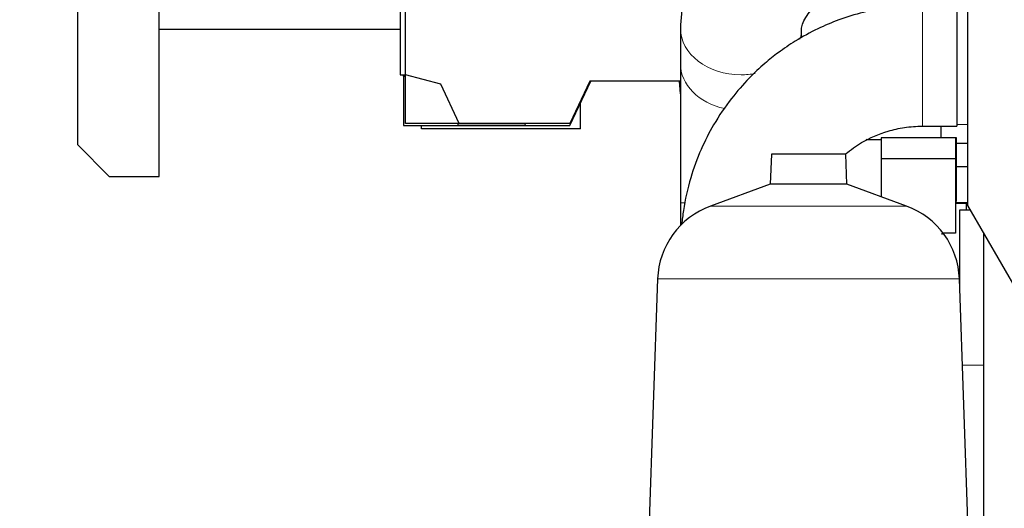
# Model space of a CAD drawing. Header units: inches. Extents: x 0 to 20790, y -12 to 14700.
# Tile 294 of 436: x 8942 to 9871, y 10072 to 10533. Entities that reach past the tile are written whole.
import ezdxf

# ---------------------------------------------------------------- set-up
doc = ezdxf.new("R2010")
doc.units = ezdxf.units.IN
doc.layers.add('1', color=7, linetype='Continuous', true_color=0xffffff)
doc.layers.add('254', color=7, linetype='Continuous', true_color=0xffffff)
doc.styles.add('latin_extended', font='simplex.shx')
doc.dimstyles.get("Standard").update_dxf_attribs({"dimtxt": 0.18, "dimasz": 0.18, "dimexe": 0.18, "dimexo": 0.0625, "dimgap": 0.09, "dimtad": 0, "dimtih": 1, "dimtoh": 1, "dimdec": 4, "dimzin": 0, "dimdsep": 46, "dimtxsty": 'Standard', "dimcen": 0.09, "dimadec": 0, "dimazin": 0, "dimtfac": 1, "dimtdec": 4, "dimtofl": 0, "dimtmove": 0, "dimatfit": 3, "dimfxl": 1, "dimtolj": 1, "dimtzin": 0, "dimarcsym": 0})

# ---------------------------------------------------------------- blocks, each defined once
blk = doc.blocks.new('_U3')
at = {"layer": '254', "color": 3, "linetype": 'Continuous', "lineweight": 13, "transparency": 16777216}
for p, q in [((8941.98, 11480.96), (8941.98, 12953.96)), ((11385.03, 10066.36), (11385.03, 12953.96)), ((9064.48, 12918.96), (11262.53, 12918.96))]:
    blk.add_line(p, q, dxfattribs=at)
at = {"layer": '254', "color": 3, "transparency": 16777216}
for points in [[(9064.48, 12939.38), (9064.48, 12898.55), (8941.98, 12918.96)], [(11262.53, 12898.55), (11262.53, 12939.38), (11385.03, 12918.96)]]:
    blk.add_solid(points, dxfattribs=at)
at = {"layer": 'Defpoints', "color": 0, "transparency": 16777216}
for p in [(11385.03, 12918.96), (8941.98, 11445.96), (11385.03, 10031.36)]:
    blk.add_point(p, dxfattribs=at)
at = {"layer": '254', "color": 2, "lineweight": 13, "transparency": 16777216, "insert": (9947.67, 13102.71), "char_height": 122.5, "attachment_point": 1, "style": 'latin_extended'}
blk.add_mtext('\\A1;2443', dxfattribs=at)

msp = doc.modelspace()

# ---------------------------------------------------------------- linework, layer by layer
at = {"layer": '1', "color": 2, "linetype": 'Continuous', "lineweight": 25}
for p, q in [((8996.478, 11354.964), (8996.478, 10414.964)), ((9073.478, 10384.964), (9073.478, 11346.964)), ((9835.978, 10737.463), (9835.978, 10357.463)), ((9300.978, 10595.56), (9300.978, 10480.913)), ((9305.978, 10480.913), (9305.978, 10594.913)), ((9825.978, 10546.613), (9825.978, 10489.463)), ((9300.984, 10523.463), (9073.486, 10523.463)), ((9565.218, 10524.551), (9565.218, 10491.12)), ((9679.518, 10515.812), (9679.518, 10524.551)), ((9825.978, 10489.463), (9825.978, 10432.313)), ((9300.978, 10480.913), (9305.978, 10480.913)), ((9303.978, 10479.413), (9303.978, 10480.914)), ((9303.978, 10480.914), (9303.978, 10432.913)), ((9305.978, 10478.877), (9303.978, 10479.413)), ((9305.978, 10434.913), (9305.978, 10480.913)), ((9339.176, 10472.018), (9305.978, 10480.913)), ((9356.478, 10434.913), (9339.176, 10472.018)), ((9479.631, 10474.913), (9460.978, 10434.913)), ((9460.978, 10432.913), (9480.563, 10474.913)), ((9565.221, 10474.913), (9479.631, 10474.913)), ((9565.219, 10462.888), (9564.166, 10474.913)), ((9470.978, 10429.913), (9470.978, 10454.358)), ((9303.978, 10432.913), (9460.978, 10432.913)), ((9356.478, 10434.913), (9305.978, 10434.913)), ((9320.978, 10429.913), (9320.978, 10432.914)), ((9470.978, 10429.913), (9320.978, 10429.913)), ((9355.978, 10432.913), (9355.098, 10434.914)), ((9417.978, 10432.913), (9355.978, 10432.913)), ((9460.978, 10434.913), (9356.478, 10434.913)), ((9418.911, 10434.914), (9417.978, 10432.913)), ((9793.478, 10432.313), (9825.978, 10432.313)), ((9810.978, 10421.463), (9810.978, 10432.313)), ((9740.362, 10420.048), (9740.637, 10419.876)), ((9740.978, 10419.663), (9754.478, 10419.663)), ((9754.478, 10421.463), (9754.478, 10401.463)), ((9824.478, 10421.463), (9754.478, 10421.463)), ((9825.478, 10421.463), (9824.478, 10421.463)), ((9824.478, 10421.463), (9824.478, 10401.463)), ((9825.478, 10361.463), (9825.478, 10421.463)), ((8996.478, 10414.964), (9026.478, 10384.964)), ((9835.978, 10415.913), (9825.478, 10415.913)), ((9650.926, 10405.988), (9649.932, 10377.512)), ((9721.031, 10405.988), (9650.926, 10405.988)), ((9722.025, 10377.512), (9721.031, 10405.988)), ((9754.478, 10401.463), (9754.478, 10365.7)), ((9824.478, 10401.463), (9754.478, 10401.463)), ((9824.478, 10401.463), (9824.478, 10331.463)), ((9825.479, 10394.463), (9835.978, 10394.463)), ((9026.478, 10384.964), (9073.478, 10384.964)), ((9649.932, 10377.512), (9593.634, 10357.021)), ((9722.025, 10377.512), (9649.932, 10377.512)), ((9778.323, 10357.021), (9722.025, 10377.512)), ((9565.218, 10360.096), (9565.218, 10338.667)), ((9824.478, 10361.463), (9825.478, 10361.463)), ((9824.478, 10360.463), (9835.978, 10360.463)), ((9835.979, 10359.463), (9824.479, 10359.463)), ((9835.98, 10359.463), (9831.979, 10359.463)), ((9834.829, 10359.463), (9834.829, 10353.313)), ((9835.978, 10357.463), (9883.978, 10274.463)), ((9828.728, 10275.502), (9828.728, 10353.313)), ((9828.728, 10353.313), (9838.379, 10353.313)), ((9824.478, 10331.463), (9812.934, 10331.463)), ((9850.978, 10331.524), (9850.978, 9924.893)), ((9543.674, 10288.257), (9535.285, 10048.034)), ((9836.672, 10048.034), (9828.283, 10288.257))]:
    msp.add_line(p, q, dxfattribs=at)
at = {"layer": '1', "color": 110, "linetype": 'Continuous', "lineweight": 13}
for p, q in [((9793.478, 10546.613), (9793.478, 10489.463)), ((9793.478, 10489.463), (9793.478, 10432.313)), ((9825.978, 10433.913), (9835.978, 10433.913)), ((9568.578, 10360.096), (9565.219, 10360.096)), ((9778.323, 10357.021), (9593.634, 10357.021)), ((9831.979, 10360.463), (9831.979, 10359.463)), ((9828.283, 10288.257), (9543.674, 10288.257)), ((9831.122, 10206.963), (9850.978, 10206.963))]:
    msp.add_line(p, q, dxfattribs=at)
at = {"layer": '1', "color": 2, "linetype": 'Continuous', "lineweight": 25}
for centre, start, end in [((9619.627, 10285.604), 110, 178), ((9752.329, 10285.604), 2, 70)]:
    msp.add_arc(centre, 76, start, end, dxfattribs=at)
at = {"layer": '1', "color": 110, "linetype": 'Continuous', "lineweight": 13}
for centre, start_param, end_param in [((9622.368, 10524.551), 0.0024544, 1.5707963), ((9622.368, 10524.551), 2.9040097, 3.1475813), ((9622.368, 10491.12), 0, 1.2971832), ((9622.368, 10524.551), 1.5707963, 1.807692)]:
    msp.add_ellipse(centre, major_axis=(-57.15, 0), ratio=0.7662195, start_param=start_param, end_param=end_param, dxfattribs=at)
at = {"layer": '1', "color": 2, "linetype": 'Continuous', "lineweight": 25}
for points, knots in [([(9793.368, 10691.613), (9780.829, 10691.639), (9757.874, 10690.421), (9726.852, 10685.675), (9702.947, 10679.525), (9686.076, 10673.691), (9674.306, 10668.818), (9664.884, 10664.411), (9655.535, 10659.524), (9644.025, 10652.737), (9630.327, 10643.292), (9614.418, 10629.892), (9599.501, 10613.882), (9586.365, 10595.483), (9575.616, 10575.088), (9567.509, 10551.09), (9565.386, 10533.728), (9565.218, 10524.451)], [0, 0, 0, 0, 0.1078979, 0.2001171, 0.2737198, 0.3282184, 0.3631445, 0.3917442, 0.4246038, 0.4617437, 0.5178802, 0.5844001, 0.6648177, 0.7345116, 0.8128259, 0.9017492, 1, 1, 1, 1]), ([(9679.518, 10524.65), (9679.565, 10526.261), (9680.509, 10529.822), (9684.154, 10536.17), (9689.752, 10543.469), (9697.619, 10550.997), (9706.928, 10557.405), (9714.32, 10561.449), (9720.797, 10564.513), (9728.727, 10567.677), (9739.391, 10571.054), (9753.327, 10574.257), (9771.737, 10576.768), (9785.562, 10577.373), (9793.368, 10577.313)], [0, 0, 0, 0, 0.123853, 0.2371916, 0.3359496, 0.4513041, 0.5360397, 0.5813122, 0.6178935, 0.6677458, 0.7238969, 0.7969399, 0.8873787, 1, 1, 1, 1]), ([(9793.478, 10546.613), (9783.551, 10546.609), (9764.79, 10545.393), (9738.313, 10540.339), (9715.227, 10533.181), (9693.774, 10524.101), (9674.712, 10513.674), (9658.186, 10502.457), (9643.624, 10490.818), (9628.607, 10476.705), (9611.985, 10457.622), (9596.733, 10435.081), (9583.853, 10409.83), (9573.931, 10382.811), (9568.59, 10358.881), (9566.787, 10344.184), (9566.383, 10339.875)], [0, 0, 0, 0, 0.0879005, 0.1676801, 0.2393358, 0.3028651, 0.3749109, 0.4325084, 0.4805864, 0.54085, 0.6158508, 0.7055797, 0.7825676, 0.8678406, 0.9613956, 1, 1, 1, 1]), ([(9565.218, 10491.02), (9565.218, 10482.882), (9565.218, 10465.034), (9565.218, 10433.033), (9565.218, 10397.336), (9565.218, 10372.737), (9565.218, 10360.096)], [0, 0, 0, 0, 0.2500355, 0.5000178, 0.7499668, 1, 1, 1, 1]), ([(9720.869, 10406.15), (9725.645, 10410.107), (9738.215, 10418.898), (9757.225, 10427.124), (9776.834, 10431.491), (9787.729, 10432.31), (9793.478, 10432.313)], [0, 0, 0, 0, 0.2364002, 0.5824966, 0.7824037, 1, 1, 1, 1])]:
    msp.add_open_spline(points, degree=3, knots=knots, dxfattribs=at)
msp.add_open_spline([(9812.004, 10330.175), (9811.997, 10330.604), (9811.989, 10331.033), (9811.982, 10331.462)], degree=3, dxfattribs=at)

# ---------------------------------------------------------------- dimensions: what is measured, and where the dimension line sits
at = {"layer": '254', "color": 2, "linetype": 'Continuous', "lineweight": 13}
dim = msp.add_linear_dim(base=(11385.031, 12918.963), p1=(8941.978, 11445.963), p2=(11385.031, 10031.356), dimstyle='Standard', override={"dimscale": 35, "dimtxt": 3.5, "dimasz": 3.5, "dimexe": 1, "dimexo": 1, "dimgap": 1.75, "dimtad": 1, "dimtih": 1, "dimtoh": 0, "dimdec": 0, "dimlfac": 1, "dimzin": 8, "dimdsep": 46, "dimlunit": 2, "dimtxsty": 'latin_extended', "dimsah": 1, "dimse1": 0, "dimse2": 0, "dimsd1": 0, "dimsd2": 0, "dimclrd": 3, "dimclre": 3, "dimclrt": 2, "dimtol": 0, "dimtm": -0.1, "dimtfac": 0.714286, "dimtdec": 3, "dimtofl": 1, "dimtmove": 0, "dimtzin": 8, "dimlwd": 13, "dimlwe": 13}, dxfattribs=at)
dim.commit()
dim.dimension.update_dxf_attribs({"geometry": '_U3', "text_midpoint": (10163.505, 12918.963), "dimtype": 160})

doc.saveas('drawing.dxf')
